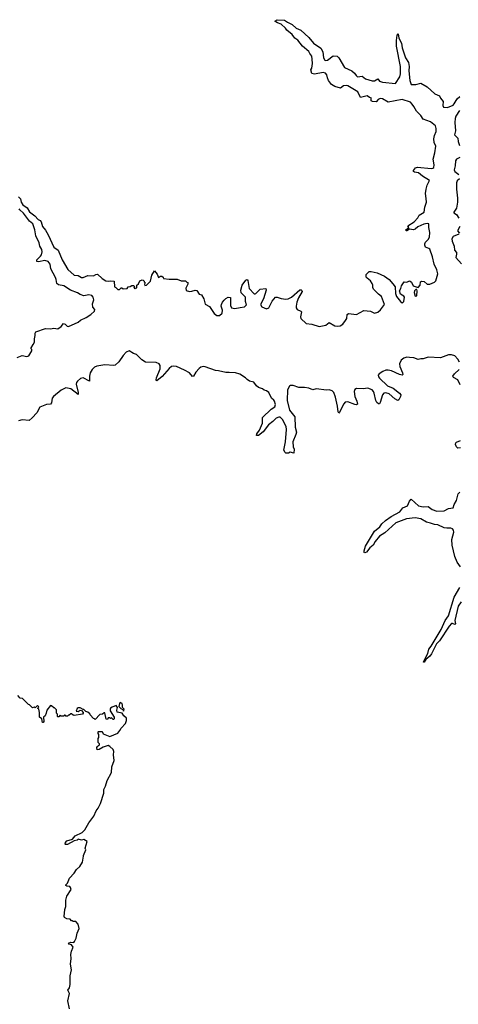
# Model space of a CAD drawing. Extents: x 2293139 to 2515392, y 824115 to 1006937.
# Tile 408 of 417: x 2460715 to 2466118, y 894282 to 906402. Entities that reach past the tile are written whole.
import ezdxf

# ---------------------------------------------------------------- set-up
doc = ezdxf.new("R2010")
doc.units = 0

msp = doc.modelspace()

# ---------------------------------------------------------------- linework, layer by layer
at = {"layer": '0CON10XD'}
for points in [[(2460701, 904221), (2460726, 904196), (2460733, 904155), (2460752, 904122), (2460806, 904086), (2460836, 904036), (2460900, 903990), (2460944, 903944), (2460969, 903930), (2460980, 903915), (2460996, 903855), (2461032, 903812), (2461066, 903755), (2461135, 903602), (2461188, 903565), (2461237, 903445), (2461307, 903327), (2461385, 903259), (2461434, 903254), (2461475, 903230), (2461495, 903228), (2461555, 903252), (2461625, 903249), (2461655, 903267), (2461675, 903271), (2461732, 903215), (2461775, 903190), (2461805, 903184), (2461835, 903189), (2461880, 903185), (2461882, 903115), (2461898, 903108), (2461925, 903080), (2461945, 903080), (2461965, 903102), (2461975, 903102), (2461988, 903088), (2462037, 903093), (2462050, 903115), (2462075, 903120), (2462095, 903132), (2462119, 903129), (2462130, 903115), (2462120, 903105), (2462135, 903090), (2462142, 903098), (2462158, 903102), (2462160, 903135), (2462177, 903153), (2462195, 903190), (2462225, 903200), (2462238, 903198), (2462250, 903185), (2462250, 903175), (2462260, 903165), (2462253, 903147), (2462255, 903132), (2462275, 903134), (2462328, 903185), (2462343, 903257), (2462375, 903310), (2462410, 903270), (2462425, 903228), (2462450, 903245), (2462465, 903247), (2462482, 903235), (2462488, 903218), (2462555, 903208), (2462655, 903208), (2462705, 903190), (2462756, 903186), (2462775, 903170), (2462788, 903168), (2462788, 903145), (2462761, 903099), (2462767, 903067), (2462807, 903057), (2462835, 903059), (2462875, 903074), (2462895, 903068), (2462925, 903023), (2462956, 903016), (2462985, 902965), (2463000, 902900), (2463051, 902871), (2463111, 902785), (2463142, 902762), (2463177, 902763), (2463209, 902791), (2463215, 902825), (2463197, 902875), (2463199, 902895), (2463214, 902925), (2463235, 902951), (2463255, 902972), (2463283, 902987), (2463312, 902982), (2463312, 902885), (2463325, 902855), (2463365, 902848), (2463431, 902859), (2463485, 902869), (2463507, 902893), (2463496, 902935), (2463495, 902985), (2463442, 903042), (2463437, 903075), (2463456, 903135), (2463501, 903195), (2463515, 903204), (2463524, 903194), (2463543, 903095), (2463605, 903029), (2463615, 903026), (2463625, 903031), (2463679, 903085), (2463748, 903095), (2463751, 903075), (2463718, 902965), (2463680, 902895), (2463696, 902866), (2463755, 902845), (2463785, 902854), (2463824, 902936), (2463865, 902987), (2463885, 902989), (2463935, 902972), (2463995, 902962), (2464023, 902967), (2464064, 902986), (2464165, 903076), (2464182, 903078), (2464191, 903071), (2464194, 903055), (2464149, 902980), (2464129, 902925), (2464120, 902875), (2464121, 902855), (2464132, 902835), (2464180, 902815), (2464187, 902807), (2464175, 902745), (2464179, 902725), (2464245, 902662), (2464315, 902654), (2464405, 902624), (2464485, 902644), (2464525, 902674), (2464596, 902634), (2464625, 902630), (2464664, 902636), (2464695, 902656), (2464730, 902700), (2464744, 902725), (2464748, 902775), (2464764, 902786), (2464865, 902773), (2464955, 902824), (2465035, 902814), (2465085, 902791), (2465125, 902803), (2465160, 902830), (2465210, 902895), (2465170, 902995), (2465135, 903023), (2465071, 903085), (2465064, 903105), (2465066, 903135), (2465058, 903155), (2465035, 903186), (2464995, 903219), (2464984, 903235), (2464984, 903266), (2465019, 903301), (2465045, 903301), (2465117, 903285), (2465209, 903245), (2465265, 903204), (2465313, 903153), (2465338, 903115), (2465346, 903034), (2465356, 902995), (2465405, 902932), (2465425, 902919), (2465435, 902921), (2465445, 902935), (2465456, 902985), (2465445, 903000), (2465406, 903025), (2465392, 903065), (2465409, 903095), (2465416, 903125), (2465452, 903175), (2465485, 903171), (2465515, 903187), (2465525, 903183), (2465541, 903171), (2465562, 903125), (2465625, 903108), (2465647, 903135), (2465653, 903175), (2465665, 903183), (2465695, 903178), (2465735, 903149), (2465765, 903146), (2465825, 903173), (2465839, 903189), (2465865, 903275), (2465853, 903325), (2465821, 903395), (2465799, 903485), (2465766, 903576), (2465755, 903588), (2465715, 903603), (2465706, 903626), (2465705, 903645), (2465712, 903665), (2465745, 903695), (2465763, 903727), (2465768, 903785), (2465755, 903845), (2465755, 903890), (2465735, 903895), (2465694, 903886), (2465617, 903853), (2465585, 903825), (2465565, 903817), (2465515, 903824), (2465484, 903804), (2465474, 903805), (2465471, 903815), (2465507, 903843), (2465495, 903866), (2465574, 903916), (2465620, 903965), (2465637, 903995), (2465698, 904035), (2465704, 904095), (2465725, 904155), (2465721, 904201), (2465715, 904265), (2465721, 904315), (2465734, 904365), (2465761, 904425), (2465675, 904477), (2465626, 904516), (2465576, 904526), (2465567, 904535), (2465567, 904545), (2465592, 904578), (2465615, 904588), (2465785, 904569), (2465805, 904573), (2465816, 904585), (2465822, 904615), (2465806, 904685), (2465830, 904765), (2465841, 904845), (2465821, 904891), (2465815, 904935), (2465823, 904975), (2465844, 905025), (2465845, 905065), (2465835, 905095), (2465776, 905146), (2465685, 905177), (2465658, 905225), (2465602, 905275), (2465571, 905335), (2465549, 905361), (2465527, 905387), (2465425, 905421), (2465255, 905387), (2465185, 905428), (2465156, 905434), (2465129, 905420), (2465105, 905392), (2465060, 905395), (2465046, 905405), (2465043, 905427), (2465050, 905435), (2465025, 905443), (2464995, 905466), (2464914, 905444), (2464881, 905515), (2464755, 905590), (2464735, 905593), (2464705, 905587), (2464665, 905560), (2464595, 905579), (2464557, 905605), (2464519, 905655), (2464506, 905685), (2464499, 905725), (2464480, 905745), (2464455, 905751), (2464345, 905732), (2464315, 905742), (2464302, 905785), (2464312, 905805), (2464320, 905865), (2464316, 905915), (2464313, 905953), (2464287, 905985), (2464275, 906010), (2464198, 906075), (2464141, 906151), (2464105, 906174), (2464071, 906221), (2464005, 906274), (2463988, 906298), (2463936, 906346), (2463892, 906362), (2463858, 906385), (2463885, 906402), (2463975, 906398), (2464012, 906372), (2464070, 906345), (2464120, 906300), (2464177, 906275), (2464275, 906184), (2464332, 906115), (2464423, 906053), (2464448, 906005), (2464459, 905935), (2464475, 905904), (2464485, 905899), (2464505, 905903), (2464575, 905959), (2464624, 905954), (2464645, 905934), (2464716, 905816)], [(2464716, 905816), (2464808, 905775), (2464841, 905745), (2464859, 905715), (2464875, 905701), (2464935, 905708), (2464973, 905673), (2465055, 905648), (2465085, 905648), (2465125, 905673), (2465145, 905646), (2465185, 905633), (2465345, 905616), (2465399, 905701), (2465405, 905735), (2465405, 905825), (2465357, 906075), (2465356, 906145), (2465365, 906210), (2465375, 906230), (2465386, 906175), (2465418, 906115), (2465426, 906056), (2465468, 905935), (2465506, 905875), (2465512, 905825), (2465508, 905775), (2465519, 905655), (2465535, 905605), (2465595, 905605), (2465655, 905620), (2465735, 905575), (2465828, 905488), (2465885, 905466), (2465898, 905438), (2465933, 905395), (2465928, 905345), (2465935, 905327), (2465985, 905321), (2466055, 905352), (2466068, 905365), (2466105, 905428), (2466135, 905456)], [(2466132, 905285), (2466087, 905215), (2466077, 905185), (2466074, 905135), (2466082, 905035), (2466072, 904985), (2466112, 904945), (2466116, 904905), (2466133, 904853)], [(2466135, 904707), (2466095, 904685), (2466084, 904666), (2466080, 904605), (2466067, 904555), (2466073, 904533), (2466125, 904495)], [(2466131, 904445), (2466103, 904417), (2466095, 904395), (2466095, 904315), (2466109, 904205), (2466106, 904155), (2466095, 904081), (2466062, 904035), (2466061, 904025), (2466095, 904004), (2466125, 903959)], [(2460683, 902245), (2460745, 902268), (2460805, 902258), (2460826, 902264), (2460863, 902325), (2460864, 902344), (2460852, 902355), (2460881, 902405), (2460898, 902435), (2460898, 902475), (2460907, 902515), (2460904, 902545), (2460915, 902560), (2461035, 902600), (2461095, 902598), (2461135, 902604), (2461185, 902598), (2461226, 902625), (2461255, 902662), (2461275, 902654), (2461299, 902629), (2461315, 902627), (2461435, 902681), (2461465, 902704), (2461532, 902735), (2461591, 902775), (2461637, 902815), (2461639, 902835), (2461615, 902863), (2461611, 902905), (2461630, 902955), (2461619, 902989), (2461605, 903009), (2461565, 903015), (2461505, 903003), (2461458, 903018), (2461429, 903039), (2461339, 903075), (2461258, 903128), (2461195, 903137), (2461174, 903155), (2461165, 903205), (2461158, 903228), (2461100, 903335), (2461089, 903395), (2461065, 903425), (2461025, 903440), (2460945, 903422), (2460928, 903428), (2460927, 903445), (2460933, 903455), (2460971, 903490), (2460982, 903508), (2460991, 903545), (2460987, 903575), (2460963, 903615), (2460956, 903655), (2460913, 903743), (2460902, 903815), (2460875, 903889), (2460835, 903924), (2460762, 904022), (2460715, 904062), (2460710, 904075)], [(2466135, 903858), (2466109, 903805), (2466133, 903775)], [(2466126, 903764), (2466055, 903732), (2466039, 903705), (2466043, 903675), (2466065, 903615), (2466072, 903565), (2466094, 903535), (2466096, 903515), (2466087, 903475), (2466155, 903399)], [(2465585, 902998), (2465605, 903002), (2465612, 903065), (2465605, 903080), (2465595, 903082), (2465577, 903065), (2465573, 903045), (2465585, 902998)], [(2465408, 901785), (2465406, 901765), (2465385, 901723), (2465374, 901716), (2465335, 901734), (2465265, 901798), (2465225, 901808), (2465202, 901805), (2465185, 901785), (2465155, 901689), (2465145, 901676), (2465135, 901674), (2465115, 901692), (2465101, 901715), (2465083, 901805), (2465074, 901825), (2465055, 901845), (2465005, 901867), (2464945, 901858), (2464865, 901861), (2464845, 901849), (2464836, 901824), (2464842, 901765), (2464869, 901705), (2464875, 901670), (2464865, 901663), (2464845, 901665), (2464755, 901699), (2464725, 901695), (2464709, 901675), (2464655, 901570), (2464645, 901561), (2464636, 901576), (2464629, 901645), (2464604, 901755), (2464583, 901815), (2464565, 901835), (2464525, 901846), (2464495, 901844), (2464365, 901858), (2464325, 901848), (2464275, 901867), (2464225, 901876), (2464154, 901874), (2464085, 901898), (2464052, 901898), (2464039, 901891), (2464015, 901845), (2464009, 901715), (2464038, 901595), (2464103, 901515), (2464107, 901387), (2464123, 901325), (2464117, 901295), (2464079, 901205), (2464084, 901144), (2464097, 901115), (2464090, 901065), (2464045, 901077), (2464025, 901068), (2463995, 901066), (2463983, 901075), (2463969, 901105), (2463991, 901205), (2464003, 901357), (2463996, 901396), (2463953, 901483), (2463925, 901510), (2463905, 901511), (2463874, 901496), (2463835, 901456), (2463780, 901415), (2463715, 901330), (2463658, 901285), (2463632, 901285), (2463634, 901305), (2463669, 901351), (2463706, 901435), (2463706, 901505), (2463811, 901609), (2463857, 901635), (2463865, 901665), (2463855, 901705), (2463845, 901721), (2463817, 901745), (2463784, 901814), (2463755, 901833), (2463725, 901841), (2463705, 901859), (2463655, 901876), (2463633, 901895), (2463601, 901941), (2463544, 901954), (2463515, 901973), (2463495, 901996), (2463428, 902038), (2463375, 902056), (2463295, 902061), (2463255, 902059), (2463165, 902081), (2463125, 902083), (2463000, 902130), (2462975, 902134), (2462945, 902124), (2462925, 902110), (2462883, 902065), (2462855, 902016), (2462845, 902010), (2462805, 902055), (2462747, 902087), (2462645, 902135), (2462605, 902139), (2462585, 902132), (2462555, 902110), (2462470, 902010), (2462405, 901957), (2462398, 901968), (2462402, 901995), (2462446, 902105), (2462446, 902146), (2462435, 902165), (2462395, 902181), (2462265, 902185), (2462218, 902215), (2462155, 902282), (2462115, 902295), (2462065, 902325), (2462025, 902311), (2461990, 902270), (2461935, 902189), (2461892, 902148), (2461875, 902144), (2461765, 902152), (2461665, 902138), (2461635, 902124), (2461606, 902095), (2461584, 902055), (2461576, 902016), (2461575, 901954), (2461495, 901996), (2461466, 901984), (2461428, 901955), (2461413, 901935), (2461411, 901915), (2461437, 901815), (2461435, 901788), (2461345, 901859), (2461285, 901869), (2461265, 901863), (2461225, 901842), (2461130, 901765), (2461114, 901745), (2461105, 901688), (2461095, 901671), (2461045, 901664), (2460965, 901632), (2460926, 901564), (2460867, 901503), (2460831, 901469), (2460745, 901475), (2460701, 901465)], [(2466133, 902185), (2466113, 902223), (2466075, 902263), (2466033, 902277), (2465995, 902279), (2465898, 902242), (2465745, 902248), (2465686, 902226), (2465655, 902228), (2465625, 902219), (2465569, 902239), (2465515, 902246), (2465483, 902247), (2465445, 902237), (2465415, 902212), (2465394, 902165), (2465396, 902135), (2465432, 902055), (2465433, 902037), (2465425, 902028), (2465395, 902033), (2465295, 902080), (2465255, 902090), (2465223, 902087), (2465187, 902073), (2465144, 902045), (2465129, 902025), (2465133, 902005), (2465145, 901988), (2465245, 901896), (2465316, 901866), (2465392, 901805), (2465408, 901785)], [(2466139, 901909), (2466111, 901971), (2466059, 902000), (2466051, 902015), (2466072, 902045), (2466128, 902095)], [(2466145, 901134), (2466110, 901130), (2466094, 901145), (2466084, 901175), (2466086, 901194), (2466096, 901204), (2466145, 901221)], [(2466146, 899666), (2466104, 899724), (2466073, 899795), (2466042, 899935), (2466039, 900005), (2466064, 900095), (2466058, 900118), (2466045, 900135), (2466025, 900143), (2465975, 900142), (2465943, 900147), (2465865, 900183), (2465825, 900189), (2465776, 900206), (2465725, 900217), (2465655, 900257), (2465585, 900270), (2465481, 900259), (2465349, 900211), (2465212, 900085), (2465147, 900043), (2465092, 899978), (2465067, 899935), (2465027, 899903), (2464985, 899849), (2464965, 899838), (2464958, 899845), (2464957, 899865), (2464975, 899920), (2465084, 900105), (2465149, 900161), (2465174, 900195), (2465221, 900239), (2465291, 900289), (2465396, 900346), (2465435, 900392), (2465491, 900419), (2465516, 900475), (2465535, 900499), (2465628, 900418), (2465685, 900407), (2465745, 900409), (2465795, 900375), (2465855, 900352), (2465945, 900356), (2465995, 900385), (2466055, 900394), (2466068, 900435), (2466097, 900485), (2466115, 900565), (2466135, 900585)], [(2466154, 899236), (2466115, 899185), (2466073, 899005), (2466084, 898965), (2466075, 898958), (2466045, 898971), (2466035, 898969), (2466005, 898939), (2465885, 898755), (2465851, 898719), (2465786, 898595), (2465765, 898566), (2465718, 898525), (2465695, 898492), (2465690, 898495), (2465692, 898505), (2465741, 898599), (2465756, 898655), (2465785, 898691), (2465856, 898815), (2465908, 898895), (2465955, 899005), (2465998, 899065), (2466065, 899294), (2466138, 899415)], [(2461330, 894225), (2461308, 894325), (2461327, 894415), (2461308, 894455), (2461328, 894485), (2461338, 894525), (2461338, 894635), (2461353, 894705), (2461342, 894775), (2461349, 894845), (2461346, 894895), (2461352, 894935), (2461374, 894985), (2461355, 895014), (2461323, 895023), (2461318, 895035), (2461345, 895048), (2461380, 895045), (2461392, 895055), (2461412, 895098), (2461423, 895157), (2461448, 895215), (2461435, 895270), (2461405, 895300), (2461375, 895300), (2461365, 895310), (2461355, 895310), (2461335, 895330), (2461294, 895334), (2461265, 895350), (2461262, 895365), (2461272, 895448), (2461283, 895485), (2461282, 895565), (2461297, 895613), (2461348, 895695), (2461342, 895722), (2461333, 895733), (2461296, 895736), (2461284, 895744), (2461284, 895755), (2461304, 895775), (2461328, 895835), (2461387, 895895), (2461415, 895940), (2461455, 895980), (2461487, 896033), (2461502, 896105), (2461500, 896115), (2461528, 896185), (2461523, 896205), (2461547, 896285), (2461505, 896312), (2461475, 896302), (2461435, 896317), (2461422, 896305), (2461385, 896294), (2461305, 896249), (2461279, 896249), (2461274, 896255), (2461279, 896275), (2461297, 896295), (2461366, 896314), (2461400, 896355), (2461485, 896396), (2461519, 896431), (2461566, 896515), (2461630, 896600), (2461656, 896665), (2461682, 896698), (2461712, 896755), (2461750, 896880), (2461753, 896927), (2461772, 896968), (2461792, 897038), (2461846, 897135), (2461852, 897205), (2461878, 897285), (2461870, 897355), (2461876, 897395), (2461865, 897418), (2461825, 897458), (2461805, 897468), (2461743, 897447), (2461695, 897417), (2461670, 897415), (2461667, 897443), (2461673, 897457), (2461685, 897470), (2461700, 897475), (2461698, 897488), (2461680, 897505), (2461680, 897555), (2461690, 897565), (2461690, 897605), (2461680, 897615), (2461680, 897635), (2461685, 897640), (2461725, 897640), (2461740, 897625), (2461743, 897613), (2461825, 897580), (2461925, 897622), (2461949, 897651), (2461965, 897683), (2462020, 897740), (2462030, 897775), (2462030, 897805), (2461998, 897835), (2461978, 897868), (2461915, 897880), (2461910, 897905), (2461920, 897935), (2461905, 897960), (2461855, 897942), (2461833, 897927), (2461828, 897915), (2461830, 897895), (2461878, 897815), (2461880, 897795), (2461875, 897790), (2461865, 897790), (2461845, 897810), (2461835, 897800), (2461825, 897810), (2461805, 897810), (2461795, 897790), (2461782, 897792), (2461765, 897870), (2461755, 897870), (2461736, 897854), (2461702, 897848), (2461645, 897790), (2461638, 897798), (2461625, 897800), (2461582, 897845), (2461578, 897858), (2461555, 897880), (2461530, 897885), (2461505, 897910), (2461495, 897910), (2461462, 897932), (2461435, 897932), (2461422, 897925), (2461412, 897892), (2461435, 897888), (2461462, 897902), (2461478, 897898), (2461498, 897875), (2461498, 897865), (2461487, 897853), (2461385, 897838), (2461375, 897840), (2461355, 897860), (2461345, 897860), (2461325, 897840), (2461315, 897840), (2461305, 897830), (2461285, 897830), (2461275, 897840), (2461265, 897840), (2461255, 897830), (2461225, 897830), (2461215, 897840), (2461198, 897822), (2461185, 897820), (2461180, 897825), (2461180, 897855), (2461170, 897865), (2461168, 897908), (2461145, 897930), (2461135, 897930), (2461108, 897958), (2461095, 897960), (2461050, 897905), (2461042, 897865), (2461028, 897835), (2461008, 897815), (2461012, 897765), (2461005, 897752), (2460995, 897750), (2460988, 897798), (2460960, 897815), (2460958, 897875), (2460950, 897915), (2460940, 897925), (2460942, 897938), (2460950, 897945), (2460935, 897960), (2460905, 897930), (2460895, 897940), (2460872, 897932), (2460838, 897968), (2460822, 897972), (2460748, 898048), (2460722, 898052), (2460692, 898082)], [(2461995, 897890), (2462000, 897915), (2461980, 897935), (2461982, 897965), (2461977, 897985), (2461953, 897997), (2461943, 897987), (2461938, 897948), (2461960, 897925), (2461988, 897908), (2461995, 897890)]]:
    msp.add_lwpolyline(points, dxfattribs=at)

doc.saveas('drawing.dxf')
